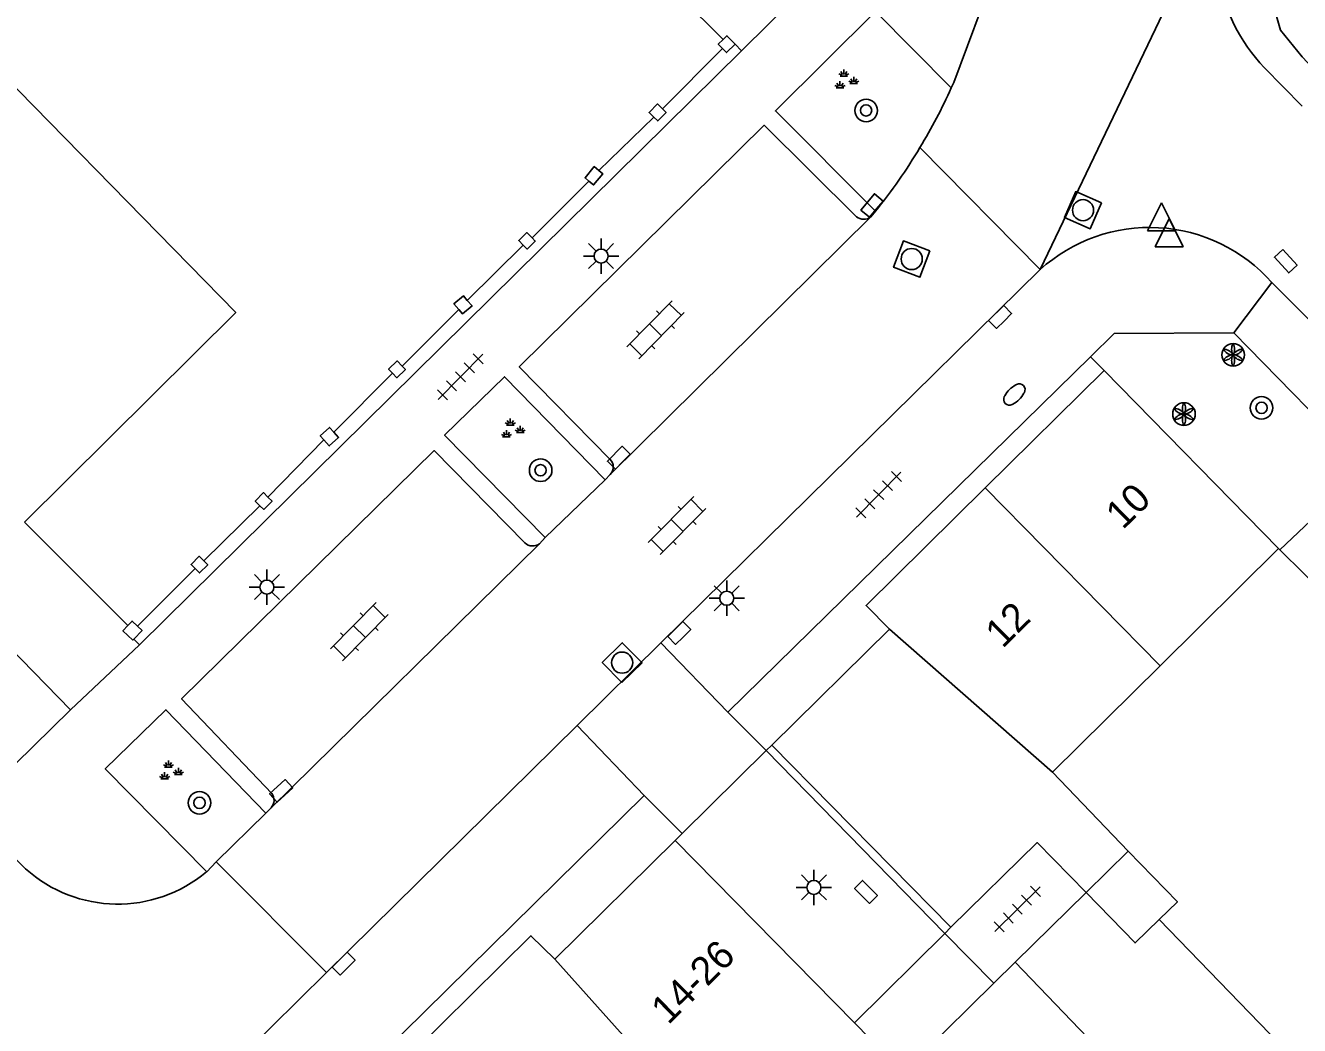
# Model space of a CAD drawing. Extents: x 128000 to 131008, y 398996 to 402500.
# Drawn here: x 129453.82 to 129499.01, y 399574.67 to 399610.11 of the extents above; entities that cross this region are included whole.
import ezdxf

# ---------------------------------------------------------------- set-up
doc = ezdxf.new("R2010")
doc.units = 0
for name, color, linetype in [('gg-afsc-erfafscheiding', 7, 'Continuous'), ('gg-afsc-hekwerk', 7, 'Continuous'), ('gg-afsc-muur', 7, 'Continuous'), ('gg-anno-huisnummerreeks BGT', 7, 'Continuous'), ('gg-bbg-gedigitaliseerde bijgebouw', 7, 'Continuous'), ('gg-bbg-hoofdgebouw', 7, 'Continuous'), ('gg-bbg-onder overbouw', 7, 'Continuous'), ('gg-bbg-pand overbouw', 7, 'Continuous'), ('gg-bbg-tussenscheiding', 7, 'Continuous'), ('gg-knt-verharding', 7, 'Continuous'), ('gg-knt-verharding nz', 7, 'Continuous'), ('gt-grn-groengrens', 7, 'Continuous'), ('gt-grn-vlakafsluiter', 7, 'Continuous'), ('gt-grn-weggrens', 7, 'Continuous'), ('gt-symb-boom', 7, 'Continuous'), ('gt-symb-brandkraan', 7, 'Continuous'), ('gt-symb-groenvak', 7, 'Continuous'), ('gt-symb-klinker verharding', 7, 'Continuous'), ('gt-symb-kolk', 7, 'Continuous'), ('gt-symb-kolk center center', 7, 'Continuous'), ('gt-symb-lichtmast', 7, 'Continuous'), ('gt-symb-rioolschacht', 7, 'Continuous'), ('gt-symb-solitaire heester', 7, 'Continuous'), ('gt-symb-tegel verharding', 7, 'Continuous'), ('gt-symb-waterafsluiter', 7, 'Continuous')]:
    doc.layers.add(name, color=color, linetype=linetype)

# ---------------------------------------------------------------- blocks, each defined once
blk = doc.blocks.new('gt0-GRVAK')
at = {"layer": 'gt-symb-groenvak'}
for p, q in [((-0.11, 0.189), (-0.228, 0.24)), ((-0.182, 0.153), (0.088, 0.153)), ((-0.091, 0.211), (-0.156, 0.322)), ((-0.047, 0.214), (-0.047, 0.393)), ((-0.004, 0.211), (0.061, 0.322)), ((0.015, 0.189), (0.133, 0.24)), ((0.262, -0.052), (0.197, 0.059)), ((0.305, -0.049), (0.305, 0.13)), ((0.349, -0.052), (0.414, 0.059)), ((-0.245, -0.228), (-0.363, -0.177)), ((-0.318, -0.264), (-0.047, -0.264)), ((-0.226, -0.206), (-0.291, -0.095)), ((-0.183, -0.203), (-0.183, -0.024)), ((-0.139, -0.206), (-0.074, -0.095)), ((-0.12, -0.228), (-0.002, -0.177)), ((0.243, -0.074), (0.125, -0.023)), ((0.17, -0.11), (0.441, -0.11)), ((0.368, -0.074), (0.486, -0.023))]:
    blk.add_line(p, q, dxfattribs=at)
blk = doc.blocks.new('gt0-BOOM')
at = {"layer": 'gt-symb-boom'}
for radius in [0.4, 0.2]:
    blk.add_circle((0, 0), radius, dxfattribs=at)
blk = doc.blocks.new('gt0-KOLK')
at = {"layer": 'gt-symb-kolk'}
blk.add_lwpolyline([(0, 0), (0.375, 0), (0.375, 0.4), (-0.375, 0.4), (-0.375, 0), (0, 0)], dxfattribs=at)
blk = doc.blocks.new('gt0-RS')
at = {"layer": 'gt-symb-rioolschacht'}
blk.add_lwpolyline([(-0.5, -0.5), (0.5, -0.5), (0.5, 0.5), (-0.5, 0.5)], close=True, dxfattribs=at)
blk.add_circle((0, 0), 0.375, dxfattribs=at)
blk = doc.blocks.new('gt0-WAFSL')
at = {"layer": 'gt-symb-waterafsluiter'}
for p, q in [((-0.5, -0.333), (0, 0.667)), ((0, 0.667), (0.5, -0.333)), ((0.5, -0.333), (-0.5, -0.333))]:
    blk.add_line(p, q, dxfattribs=at)
blk = doc.blocks.new('gt0-KOLKCC')
at = {"layer": 'gt-symb-kolk center center'}
blk.add_lwpolyline([(-0.375, 0.2), (0.375, 0.2), (0.375, -0.2), (-0.375, -0.2)], close=True, dxfattribs=at)
blk = doc.blocks.new('gt0-TEG1')
at = {"layer": 'gt-symb-tegel verharding'}
for p, q in [((-1.125, 0), (1.125, 0)), ((-0.9, -0.25), (-0.9, 0.25)), ((-0.45, -0.25), (-0.45, 0.25)), ((0, -0.25), (0, 0.25)), ((0.45, -0.25), (0.45, 0.25)), ((0.9, -0.25), (0.9, 0.25))]:
    blk.add_line(p, q, dxfattribs=at)
blk = doc.blocks.new('gt0-SH')
at = {"layer": 'gt-symb-solitaire heester'}
blk.add_circle((0, 0), 0.4, dxfattribs=at)
for centre, start, end in [((-0.346, 0.2), 270, 30), ((-0.346, -0.2), 330, 90), ((0, 0.4), 210, 330), ((0.346, 0.2), 150, 270), ((0.346, -0.2), 90, 210), ((0, -0.4), 30, 150)]:
    blk.add_arc(centre, 0.4, start, end, dxfattribs=at)
blk = doc.blocks.new('gt0-KL1')
at = {"layer": 'gt-symb-klinker verharding'}
for p, q in [((-1.15, 0.3), (1.15, 0.3)), ((-1, -0.3), (-1, 0.3)), ((-0.5, 0.3), (-0.5, 0.45)), ((0, -0.3), (0, 0.3)), ((0.5, 0.3), (0.5, 0.45)), ((1, -0.3), (1, 0.3)), ((-1.15, -0.3), (1.15, -0.3)), ((-0.5, -0.45), (-0.5, -0.3)), ((0.5, -0.45), (0.5, -0.3))]:
    blk.add_line(p, q, dxfattribs=at)
blk = doc.blocks.new('gt0-LMAST')
at = {"layer": 'gt-symb-lichtmast'}
for p, q in [((-0.005, 0.246), (-0.005, 0.621)), ((-0.182, 0.173), (-0.447, 0.438)), ((0.172, 0.173), (0.437, 0.438)), ((-0.255, -0.004), (-0.63, -0.004)), ((-0.182, -0.181), (-0.447, -0.446)), ((-0.005, -0.254), (-0.005, -0.629)), ((0.437, -0.446), (0.172, -0.181)), ((0.245, -0.004), (0.62, -0.004))]:
    blk.add_line(p, q, dxfattribs=at)
blk.add_circle((-0.005, -0.004), 0.25, dxfattribs=at)
blk = doc.blocks.new('gt0-BR')
at = {"layer": 'gt-symb-brandkraan'}
for centre, radius, start, end in [((-0.244, 0), 0.206, 107.5669, 252.4331), ((0.599, -2.664), 3, 106.892, 107.5669), ((0, -0.691), 0.938, 73.108, 106.892), ((-0.599, -2.664), 3, 72.4331, 73.108), ((0.244, 0), 0.206, 287.567, 72.4331), ((0.599, 2.664), 3, 252.4331, 253.108), ((0, 0.691), 0.938, 253.108, 286.8921), ((-0.599, 2.664), 3, 286.8921, 287.567)]:
    blk.add_arc(centre, radius, start, end, dxfattribs=at)

msp = doc.modelspace()

# ---------------------------------------------------------------- linework, layer by layer
at = {"layer": 'gg-afsc-erfafscheiding'}
for p, q in [((129498.316, 399591.524), (129498.27, 399591.57)), ((129511.758, 399578.28), (129498.316, 399591.524))]:
    msp.add_line(p, q, dxfattribs=at)
at = {"layer": 'gg-afsc-hekwerk'}
for p, q in [((129478.567, 399609.616), (129474.883, 399613.334)), ((129476.413, 399607.161), (129478.55, 399609.295)), ((129474.164, 399604.974), (129476.108, 399606.868)), ((129473.805, 399604.599), (129471.789, 399602.592)), ((129469.494, 399600.371), (129471.472, 399602.331)), ((129469.195, 399600.042), (129467.189, 399598.034)), ((129464.759, 399595.701), (129466.843, 399597.789)), ((129462.424, 399593.399), (129464.405, 399595.429)), ((129460.146, 399591.141), (129462.139, 399593.092)), ((129453.787, 399592.508), (129457.452, 399588.842)), ((129457.791, 399588.824), (129459.847, 399590.862))]:
    msp.add_line(p, q, dxfattribs=at)
at = {"layer": 'gg-afsc-muur'}
for points in [[(129478.567, 399609.616), (129478.397, 399609.454), (129478.55, 399609.295)], [(129478.99, 399609.447), (129478.684, 399609.154), (129478.55, 399609.295)], [(129478.567, 399609.616), (129478.703, 399609.747), (129478.99, 399609.447)], [(129476.413, 399607.161), (129476.24, 399607.331), (129475.944, 399607.029), (129476.108, 399606.868)], [(129476.413, 399607.161), (129476.546, 399607.031), (129476.251, 399606.729), (129476.108, 399606.868)], [(129474.164, 399604.974), (129473.999, 399605.11), (129473.67, 399604.709), (129473.805, 399604.599)], [(129474.164, 399604.974), (129474.301, 399604.861), (129473.973, 399604.461), (129473.805, 399604.599)], [(129471.472, 399602.331), (129471.316, 399602.488), (129471.606, 399602.776), (129471.789, 399602.592)], [(129471.789, 399602.592), (129471.906, 399602.474), (129471.617, 399602.186), (129471.472, 399602.331)], [(129469.494, 399600.371), (129469.357, 399600.535), (129469.019, 399600.25), (129469.195, 399600.042)], [(129469.494, 399600.371), (129469.661, 399600.173), (129469.324, 399599.889), (129469.195, 399600.042)], [(129467.189, 399598.034), (129467.002, 399598.224), (129466.703, 399597.931), (129466.843, 399597.789)], [(129467.189, 399598.034), (129467.298, 399597.922), (129467, 399597.629), (129466.843, 399597.789)], [(129464.759, 399595.701), (129464.611, 399595.868), (129464.278, 399595.571), (129464.405, 399595.429)], [(129464.759, 399595.701), (129464.929, 399595.51), (129464.597, 399595.214), (129464.405, 399595.429)], [(129462.424, 399593.399), (129462.265, 399593.557), (129461.97, 399593.259), (129462.139, 399593.092)], [(129462.424, 399593.399), (129462.567, 399593.258), (129462.273, 399592.96), (129462.139, 399593.092)], [(129459.847, 399590.862), (129459.698, 399591.012), (129459.988, 399591.3), (129460.146, 399591.141)], [(129460.146, 399591.141), (129460.288, 399590.998), (129459.999, 399590.71), (129459.847, 399590.862)], [(129457.791, 399588.824), (129457.607, 399589.002), (129457.452, 399588.842)], [(129457.667, 399588.366), (129457.629, 399588.327), (129457.28, 399588.663), (129457.452, 399588.842)], [(129457.791, 399588.824), (129457.956, 399588.665), (129457.667, 399588.366)]]:
    msp.add_lwpolyline(points, dxfattribs=at)
at = {"layer": 'gg-bbg-gedigitaliseerde bijgebouw'}
for points in [[(129492.94, 399580.85), (129494.681, 399579.056), (129494.034, 399578.428)], [(129494.034, 399578.428), (129493.18, 399577.598), (129491.45, 399579.38)]]:
    msp.add_lwpolyline(points, dxfattribs=at)
at = {"layer": 'gg-bbg-hoofdgebouw'}
for p, q in [((129487.86, 399593.72), (129492.08, 399597.88)), ((129492.08, 399597.88), (129498.27, 399591.57)), ((129498.27, 399591.57), (129494.07, 399587.422)), ((129480.29, 399584.61), (129484.47, 399588.72)), ((129494.07, 399587.422), (129490.25, 399583.65)), ((129490.25, 399583.65), (129492.94, 399580.85)), ((129476.87, 399581.23), (129472.6, 399577.02)), ((129484.95, 399573.01), (129483.224, 399574.766))]:
    msp.add_line(p, q, dxfattribs=at)
for points in [[(129462.363, 399626.042), (129452.618, 399616.414), (129454.597, 399614.386), (129450.814, 399610.616), (129461.282, 399599.946), (129453.787, 399592.508)], [(129484.47, 399588.72), (129483.64, 399589.56), (129487.86, 399593.72)], [(129491.45, 399579.38), (129489.71, 399581.15), (129486.65, 399578.15)], [(129472.6, 399577.02), (129471.75, 399577.85), (129467.535, 399573.685)]]:
    msp.add_lwpolyline(points, dxfattribs=at)
at = {"layer": 'gg-bbg-onder overbouw'}
for p, q in [((129486.65, 399578.15), (129480.29, 399584.61)), ((129483.224, 399574.766), (129476.87, 399581.23))]:
    msp.add_line(p, q, dxfattribs=at)
at = {"layer": 'gg-bbg-pand overbouw'}
for p, q in [((129480.094, 399584.417), (129480.29, 399584.61)), ((129477.111, 399581.469), (129480.094, 399584.417)), ((129476.87, 399581.23), (129477.111, 399581.469)), ((129486.429, 399577.931), (129486.65, 399578.15)), ((129483.224, 399574.766), (129486.429, 399577.931))]:
    msp.add_line(p, q, dxfattribs=at)
at = {"layer": 'gg-bbg-tussenscheiding'}
for p, q in [((129487.86, 399593.72), (129494.07, 399587.422)), ((129484.47, 399588.72), (129490.25, 399583.65)), ((129491.45, 399579.38), (129492.94, 399580.85)), ((129472.6, 399577.02), (129477.72, 399571.3))]:
    msp.add_line(p, q, dxfattribs=at)
at = {"layer": 'gg-knt-verharding'}
for p, q in [((129482.321, 399612.276), (129479.218, 399609.216)), ((129483.977, 399610.604), (129486.661, 399607.9)), ((129479.218, 399609.216), (129457.867, 399588.164)), ((129499.1, 399607.256), (129497.76, 399608.621)), ((129483.809, 399603.326), (129483.976, 399603.531)), ((129476.364, 399588.226), (129489.81, 399601.46)), ((129500.974, 399598.061), (129498.031, 399601.004)), ((129491.595, 399598.372), (129478.74, 399585.78)), ((129474.379, 399594.011), (129472.257, 399591.964)), ((129474.379, 399594.011), (129474.566, 399594.204)), ((129472.06, 399591.745), (129472.257, 399591.964)), ((129455.422, 399585.857), (129451.84, 399589.522)), ((129457.867, 399588.164), (129457.667, 399588.366)), ((129473.392, 399585.301), (129476.364, 399588.226)), ((129451.773, 399582.293), (129455.422, 399585.857)), ((129478.74, 399585.78), (129480.094, 399584.417)), ((129464.499, 399576.548), (129473.392, 399585.301)), ((129452.89, 399560.32), (129475.77, 399582.82)), ((129475.77, 399582.82), (129477.111, 399581.469)), ((129462.343, 399582.195), (129462.534, 399582.387)), ((129460.584, 399580.468), (129462.343, 399582.195)), ((129453.823, 399580.222), (129453.496, 399580.555)), ((129460.25, 399580.118), (129460.584, 399580.468)), ((129464.499, 399576.548), (129460.584, 399580.468)), ((129491.45, 399579.38), (129488.93, 399576.91)), ((129494.034, 399578.428), (129501.718, 399570.49)), ((129488.167, 399576.163), (129486.429, 399577.931)), ((129488.93, 399576.91), (129488.167, 399576.163)), ((129452.977, 399565.207), (129464.499, 399576.548)), ((129488.167, 399576.163), (129484.95, 399573.01))]:
    msp.add_line(p, q, dxfattribs=at)
for points in [[(129499.701, 399608.378), (129499.11, 399609), (129498.34, 399609.95), (129498.06, 399610.89), (129498.05, 399611.89), (129498.62, 399613.84), (129499.06, 399614.82), (129508.258, 399632.774)], [(129487.716, 399610.692), (129486.747, 399608.091), (129486.661, 399607.9)], [(129483.976, 399603.531), (129480.424, 399607.084), (129483.977, 399610.604)], [(129474.563, 399594.731), (129471.336, 399598.017), (129480.023, 399606.577), (129483.3, 399603.331)], [(129496.68, 399599.22), (129492.44, 399599.2), (129491.595, 399598.372)], [(129498.316, 399591.524), (129501.37, 399594.42), (129496.68, 399599.22)], [(129472.257, 399591.964), (129468.691, 399595.598), (129470.811, 399597.664), (129474.379, 399594.011)], [(129462.558, 399582.891), (129459.36, 399586.247), (129468.323, 399595.044), (129471.534, 399591.775)], [(129462.343, 399582.195), (129458.807, 399585.859), (129456.654, 399583.771), (129460.25, 399580.118)]]:
    msp.add_lwpolyline(points, dxfattribs=at)
for centre, radius, start, end in [((129502.37, 399612.983), 6.347, 156.8058, 223.4216), ((129467.853, 399616.445), 20.658, 328.9425, 335.565), ((129467.935, 399616.395), 20.562, 321.2721, 328.9451), ((129483.558, 399603.685), 0.438, 233.9091, 304.9653), ((129493.695, 399597.166), 5.79, 41.5108, 132.1396), ((129474.288, 399594.466), 0.382, 316.68, 43.9723), ((129471.815, 399592.08), 0.415, 227.3393, 306.1321), ((129462.255, 399582.653), 0.385, 316.3879, 38.1594), ((129457.096, 399583.873), 4.903, 228.1181, 310.0277)]:
    msp.add_arc(centre, radius, start, end, dxfattribs=at)
at = {"layer": 'gg-knt-verharding nz'}
for p, q in [((129474.566, 399594.204), (129483.809, 399603.326)), ((129462.534, 399582.387), (129472.06, 399591.745)), ((129480.094, 399584.417), (129486.429, 399577.931)), ((129488.93, 399576.91), (129500.394, 399564.999))]:
    msp.add_line(p, q, dxfattribs=at)
at = {"layer": 'gt-grn-groengrens'}
msp.add_line((129478.99, 399609.447), (129479.218, 399609.216), dxfattribs=at)
at = {"layer": 'gt-grn-vlakafsluiter'}
msp.add_line((129492.08, 399597.88), (129491.595, 399598.372), dxfattribs=at)
at = {"layer": 'gt-grn-weggrens'}
for p, q in [((129496.536, 399615.483), (129489.81, 399601.46)), ((129489.81, 399601.46), (129485.55, 399605.788)), ((129498.031, 399601.004), (129496.68, 399599.22)), ((129457.867, 399588.164), (129455.422, 399585.857)), ((129478.74, 399585.78), (129476.364, 399588.226)), ((129473.392, 399585.301), (129475.77, 399582.82))]:
    msp.add_line(p, q, dxfattribs=at)

# ---------------------------------------------------------------- block references
at = {"layer": 'gt-symb-boom'}
for p in [(129483.638, 399607.102), (129497.665, 399596.562), (129472.095, 399594.348), (129459.996, 399582.56)]:
    msp.add_blockref('gt0-BOOM', p, dxfattribs=at)
at = {"layer": 'gt-symb-brandkraan', "rotation": 44.43273359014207}
msp.add_blockref('gt0-BR', (129488.897, 399597.033), dxfattribs=at)
at = {"layer": 'gt-symb-groenvak'}
for p in [(129482.896, 399608.165), (129471.066, 399595.794), (129458.941, 399583.67)]:
    msp.add_blockref('gt0-GRVAK', p, dxfattribs=at)
at = {"layer": 'gt-symb-klinker verharding'}
for p, rotation in [((129476.171, 399599.329), 45.44539991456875), ((129476.935, 399592.392), 45.08104065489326), ((129465.666, 399588.627), 45.44539991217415)]:
    msp.add_blockref('gt0-KL1', p, dxfattribs=dict(at, rotation=rotation))
at = {"layer": 'gt-symb-kolk'}
for p, rotation in [((129484, 399603.602), 49.82757657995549), ((129488.531, 399599.638), 44.432733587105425), ((129475.011, 399594.654), 45.283439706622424), ((129477.15, 399588.438), 44.351702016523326), ((129463.026, 399582.836), 42.323816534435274), ((129483.491, 399579.261), -45.445399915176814), ((129464.968, 399577.004), -135.48623256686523)]:
    msp.add_blockref('gt0-KOLK', p, dxfattribs=dict(at, rotation=rotation))
at = {"layer": 'gt-symb-kolk center center', "rotation": -47.838118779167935}
msp.add_blockref('gt0-KOLKCC', (129498.524, 399601.757), dxfattribs=at)
at = {"layer": 'gt-symb-lichtmast'}
for p in [(129474.244, 399601.945), (129462.39, 399590.21), (129478.701, 399589.815), (129481.792, 399579.566)]:
    msp.add_blockref('gt0-LMAST', p, dxfattribs=at)
at = {"layer": 'gt-symb-rioolschacht'}
for p, rotation in [((129491.334, 399603.568), 156.30502895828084), ((129485.257, 399601.834), 159.39030706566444), ((129474.985, 399587.53), 44.51376743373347)]:
    msp.add_blockref('gt0-RS', p, dxfattribs=dict(at, rotation=rotation))
at = {"layer": 'gt-symb-solitaire heester'}
for p in [(129496.657, 399598.438), (129494.913, 399596.341)]:
    msp.add_blockref('gt0-SH', p, dxfattribs=at)
at = {"layer": 'gt-symb-tegel verharding'}
for p, rotation in [((129469.25, 399597.66), 45.44539991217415), ((129484.085, 399593.483), -134.6355794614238), ((129489.004, 399578.793), 44.432733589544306)]:
    msp.add_blockref('gt0-TEG1', p, dxfattribs=dict(at, rotation=rotation))
at = {"layer": 'gt-symb-waterafsluiter'}
for p in [(129494.119, 399603.165), (129494.389, 399602.6)]:
    msp.add_blockref('gt0-WAFSL', p, dxfattribs=at)

# ---------------------------------------------------------------- texts
at = {"layer": 'gg-anno-huisnummerreeks BGT'}
for s, p in [('10', (129492.744, 399592.215)), ('12', (129488.476, 399588.007)), ('14-26', (129476.622, 399574.667))]:
    msp.add_text(s, height=1, rotation=44.6, dxfattribs=at).set_placement(p)

doc.saveas('drawing.dxf')
